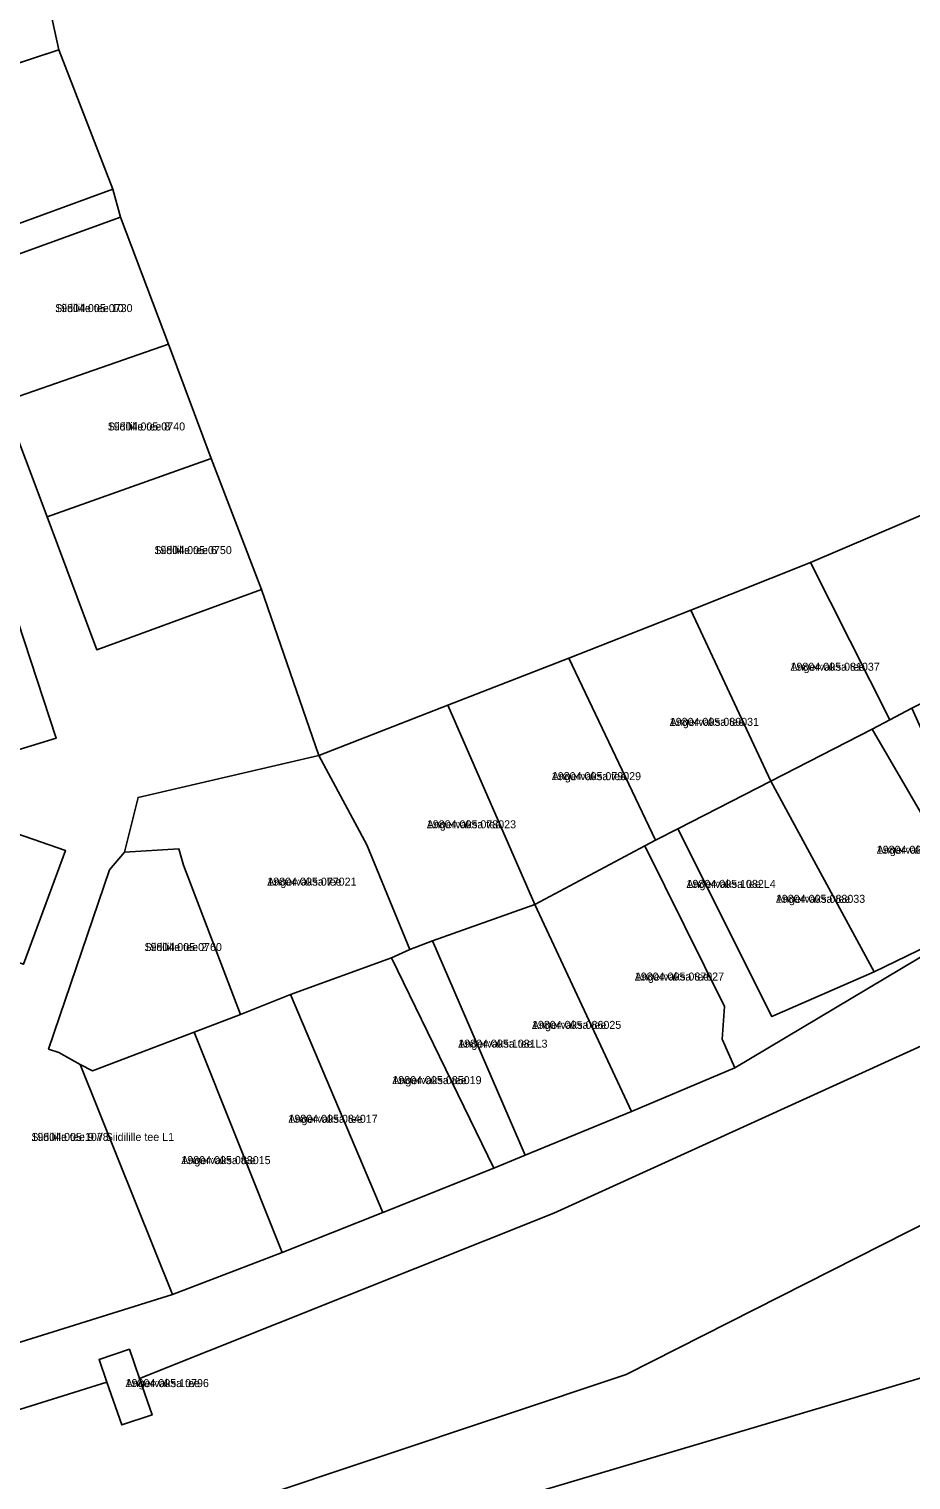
# Model space of a CAD drawing. Extents: x 516875 to 535633, y 6574491 to 6593094.
# Drawn here: x 524035 to 524200.3, y 6591789.1 to 6592061.1 of the extents above; entities that cross this region are included whole.
import ezdxf

# ---------------------------------------------------------------- set-up
doc = ezdxf.new("R2010")
doc.units = 0
for name, color, linetype in [('L_AADRESS', 7, 'Continuous'), ('PIIR', 7, 'Continuous'), ('TUNNUS', 7, 'Continuous')]:
    doc.layers.add(name, color=color, linetype=linetype)

msp = doc.modelspace()

# ---------------------------------------------------------------- linework, layer by layer
at = {"layer": 'PIIR'}
for points in [[(524204.96, 6591971.12), (524181.4, 6591961.06), (524159.03, 6591952.11), (524136.13, 6591943.11), (524113.5, 6591934.32), (524089.3, 6591924.9), (524078.53, 6591956.01), (524069.09, 6591980.59), (524061.15, 6592002.02), (524052.1, 6592025.83), (524050.71, 6592031.09), (524040.59, 6592057.21), (524028.06, 6592114.09), (524010.55, 6592193.59), (523995.58, 6592261.52)], [(524015.15, 6592018.09), (524050.71, 6592031.09), (524052.1, 6592025.83), (524018.82, 6592013.75)], [(524030.27, 6591991.27), (524038.36, 6591969.64), (524047.68, 6591944.7), (524078.53, 6591956.01), (524089.3, 6591924.9), (524055.42, 6591917.03), (524052.88, 6591906.75), (524050.05, 6591903.46), (524038.66, 6591869.85), (524040.56, 6591869.2), (524044.6, 6591866.97), (524061.89, 6591823.82), (523981.55, 6591798.7)], [(524022.09, 6591922.64), (524040.08, 6591928.14), (524029.27, 6591960.94)], [(524033.97, 6591885.76), (524041.82, 6591907.1), (524006.65, 6591919.24)], [(523796.64, 6591827.87), (523811.63, 6591818.69), (523836.18, 6591802.92), (523855.32, 6591798.71), (523870.78, 6591799.16), (523927.98, 6591794.01), (523951.05, 6591792.69), (523981.55, 6591798.7), (524061.89, 6591823.82), (524082.45, 6591831.7), (524101.26, 6591839.21), (524122.11, 6591847.51), (524127.94, 6591849.94), (524147.87, 6591858.16), (524167.26, 6591866.35), (524217.34, 6591896.18)], [(524207.15, 6591872.7), (524133.31, 6591839.08), (524055.69, 6591808.09), (524053.79, 6591813.57), (524048.12, 6591811.65), (524049.6, 6591807.4), (523970.07, 6591782.53), (523946.67, 6591780.35), (523834.4, 6591792.99), (523772.33, 6591799.81), (523761.02, 6591801.07), (523668.4, 6591783.15), (523467.88, 6591739.68), (523294.19, 6591668.25), (523292.8, 6591673.46), (523270.19, 6591664.11)], [(524242.94, 6591857.51), (524146.88, 6591808.81), (524076.61, 6591785.34), (523987.44, 6591759.56), (523982.58, 6591754.64), (523942.56, 6591750.17), (523925.29, 6591749.55), (523879.15, 6591757.82), (523827.1, 6591771.16), (523811.76, 6591772.29), (523834.4, 6591792.99), (523946.67, 6591780.35), (523970.07, 6591782.53), (524049.6, 6591807.4), (524052.39, 6591799.4), (524058.05, 6591801.27), (524055.69, 6591808.09), (524133.31, 6591839.08), (524207.15, 6591872.7)], [(524076.61, 6591785.34), (524146.88, 6591808.81), (524242.94, 6591857.51)], [(524209.34, 6591810.37), (524125.64, 6591785.44)]]:
    msp.add_lwpolyline(points, dxfattribs=at)
for points in [[(524028.06, 6592114.09), (524040.59, 6592057.21), (523991.1, 6592040.91), (523984.75, 6592035.93), (523971.37, 6592037.26), (523961.36, 6592098.02), (523973.26, 6592099.54), (523972.12, 6592107.86)], [(524003.17, 6592044.88), (524040.59, 6592057.21), (524050.71, 6592031.09), (524015.15, 6592018.09), (524009.67, 6592021.92), (523996.76, 6592018.26), (523991.1, 6592040.91)], [(524052.1, 6592025.83), (524061.15, 6592002.02), (524030.27, 6591991.27), (524027.46, 6591990.22), (524018.82, 6592013.75)], [(524030.27, 6591991.27), (524061.15, 6592002.02), (524069.09, 6591980.59), (524038.36, 6591969.64)], [(524038.36, 6591969.64), (524069.09, 6591980.59), (524078.53, 6591956.01), (524047.68, 6591944.7)], [(524196.32, 6591931.57), (524181.4, 6591961.06), (524204.96, 6591971.12), (524219.82, 6591977.1), (524234.9, 6591950.81), (524228.85, 6591947.88), (524200.41, 6591933.78)], [(524029.27, 6591960.94), (524040.08, 6591928.14), (524022.09, 6591922.64), (523996.99, 6591927.61), (524010.97, 6591954.81)], [(524159.03, 6591952.11), (524181.4, 6591961.06), (524196.32, 6591931.57), (524192.97, 6591929.83), (524173.97, 6591920.08)], [(524136.13, 6591943.11), (524159.03, 6591952.11), (524173.97, 6591920.08), (524156.54, 6591911.12), (524152.39, 6591908.99)], [(524113.5, 6591934.32), (524136.13, 6591943.11), (524152.39, 6591908.99), (524150.38, 6591907.96), (524129.76, 6591896.98)], [(524098.31, 6591908.16), (524089.3, 6591924.9), (524113.5, 6591934.32), (524129.76, 6591896.98), (524110.62, 6591890.13), (524106.38, 6591888.51)], [(524164.9, 6591871.68), (524165.33, 6591877.81), (524150.38, 6591907.96), (524152.39, 6591908.99), (524156.54, 6591911.12), (524174.2, 6591875.93), (524193.35, 6591884.36), (524213.71, 6591894.22), (524192.97, 6591929.83), (524196.32, 6591931.57), (524200.41, 6591933.78), (524217.34, 6591896.18), (524167.26, 6591866.35)], [(524192.97, 6591929.83), (524213.71, 6591894.22), (524193.35, 6591884.36), (524173.97, 6591920.08)], [(524063.95, 6591904.3), (524063.07, 6591907.37), (524052.88, 6591906.75), (524055.42, 6591917.03), (524089.3, 6591924.9), (524098.31, 6591908.16), (524106.38, 6591888.51), (524102.9, 6591886.97), (524084.01, 6591880.08), (524074.61, 6591876.33)], [(523985.76, 6591899.89), (523985.91, 6591902.35), (523998.92, 6591913.48), (524006.65, 6591919.24), (524041.82, 6591907.1), (524033.97, 6591885.76), (523995.04, 6591898.04)], [(524156.54, 6591911.12), (524173.97, 6591920.08), (524193.35, 6591884.36), (524174.2, 6591875.93)], [(524052.88, 6591906.75), (524063.07, 6591907.37), (524063.95, 6591904.3), (524074.61, 6591876.33), (524065.92, 6591873.02), (524046.88, 6591865.75), (524044.6, 6591866.97), (524040.56, 6591869.2), (524038.66, 6591869.85), (524050.05, 6591903.46)], [(524129.76, 6591896.98), (524150.38, 6591907.96), (524165.33, 6591877.81), (524164.9, 6591871.68), (524167.26, 6591866.35), (524147.87, 6591858.16)], [(524110.62, 6591890.13), (524129.76, 6591896.98), (524147.87, 6591858.16), (524127.94, 6591849.94)], [(524106.38, 6591888.51), (524110.62, 6591890.13), (524127.94, 6591849.94), (524122.11, 6591847.51), (524102.9, 6591886.97)], [(524084.01, 6591880.08), (524102.9, 6591886.97), (524122.11, 6591847.51), (524101.26, 6591839.21)], [(524208.83, 6591657.26), (524197.56, 6591674.62), (524185.53, 6591693.16), (524174.09, 6591710.77), (524163.04, 6591727.8), (524147.87, 6591751.21), (524135.89, 6591769.66), (524125.64, 6591785.44), (524209.34, 6591810.37), (524266.5, 6591858.26), (524333.02, 6591886.33), (524334.57, 6591883.54), (524406.04, 6591754.7), (524221.68, 6591637.46)], [(524074.61, 6591876.33), (524084.01, 6591880.08), (524101.26, 6591839.21), (524082.45, 6591831.7), (524065.92, 6591873.02)], [(524044.6, 6591866.97), (524046.88, 6591865.75), (524065.92, 6591873.02), (524082.45, 6591831.7), (524061.89, 6591823.82)], [(524058.05, 6591801.27), (524052.39, 6591799.4), (524049.6, 6591807.4), (524048.12, 6591811.65), (524053.79, 6591813.57), (524055.69, 6591808.09)]]:
    msp.add_lwpolyline(points, close=True, dxfattribs=at)

# ---------------------------------------------------------------- texts
at = {"layer": 'L_AADRESS'}
for s, p in [('Siidilille tee 10', (524039.89, 6592008.02)), ('Siidilille tee 8', (524049.73, 6591985.83)), ('Siidilille tee 6', (524058.48, 6591962.65)), ('Angervaksa tee 37', (524177.68, 6591940.78)), ('Angervaksa tee 31', (524155.05, 6591930.45)), ('Angervaksa tee 29', (524132.95, 6591920.27)), ('Angervaksa tee 23', (524109.53, 6591911.24)), ('Angervaksa tee 35', (524193.84, 6591906.47)), ('Angervaksa tee 21', (524079.63, 6591900.49)), ('Angervaksa tee L4', (524158.19, 6591900.07)), ('Angervaksa tee 33', (524174.95, 6591897.27)), ('Siidilille tee 2', (524056.63, 6591888.23)), ('Angervaksa tee 27', (524148.51, 6591882.7)), ('Angervaksa tee 25', (524129.24, 6591873.64)), ('Angervaksa tee L3', (524115.42, 6591870.12)), ('Angervaksa tee 19', (524103.06, 6591863.28)), ('Angervaksa tee 17', (524083.59, 6591856.03)), ('Siidilille tee 9 // Siidilille tee L1', (524035.42, 6591852.63)), ('Angervaksa tee 15', (524063.53, 6591848.28)), ('Angervaksa tee 6', (524053.08, 6591806.48))]:
    msp.add_text(s, height=1.5, dxfattribs=at).set_placement(p)
at = {"layer": 'TUNNUS'}
for s, p in [('19804:005:0730', (524039.89, 6592008.02)), ('19804:005:0740', (524049.73, 6591985.83)), ('19804:005:0750', (524058.48, 6591962.65)), ('19804:005:0810', (524177.68, 6591940.78)), ('19804:005:0800', (524155.05, 6591930.45)), ('19804:005:0790', (524132.95, 6591920.27)), ('19804:005:0780', (524109.53, 6591911.24)), ('19804:005:0890', (524193.84, 6591906.47)), ('19804:005:0770', (524079.63, 6591900.49)), ('19804:005:1082', (524158.19, 6591900.07)), ('19804:005:0880', (524174.95, 6591897.27)), ('19804:005:0760', (524056.63, 6591888.23)), ('19804:005:0870', (524148.51, 6591882.7)), ('19804:005:0860', (524129.24, 6591873.64)), ('19804:005:1081', (524115.42, 6591870.12)), ('19804:005:0850', (524103.06, 6591863.28)), ('19804:005:0840', (524083.59, 6591856.03)), ('19804:005:1078', (524035.42, 6591852.63)), ('19804:005:0830', (524063.53, 6591848.28)), ('19804:005:1079', (524053.08, 6591806.48))]:
    msp.add_text(s, height=1.5, dxfattribs=at).set_placement(p)

doc.saveas('drawing.dxf')
